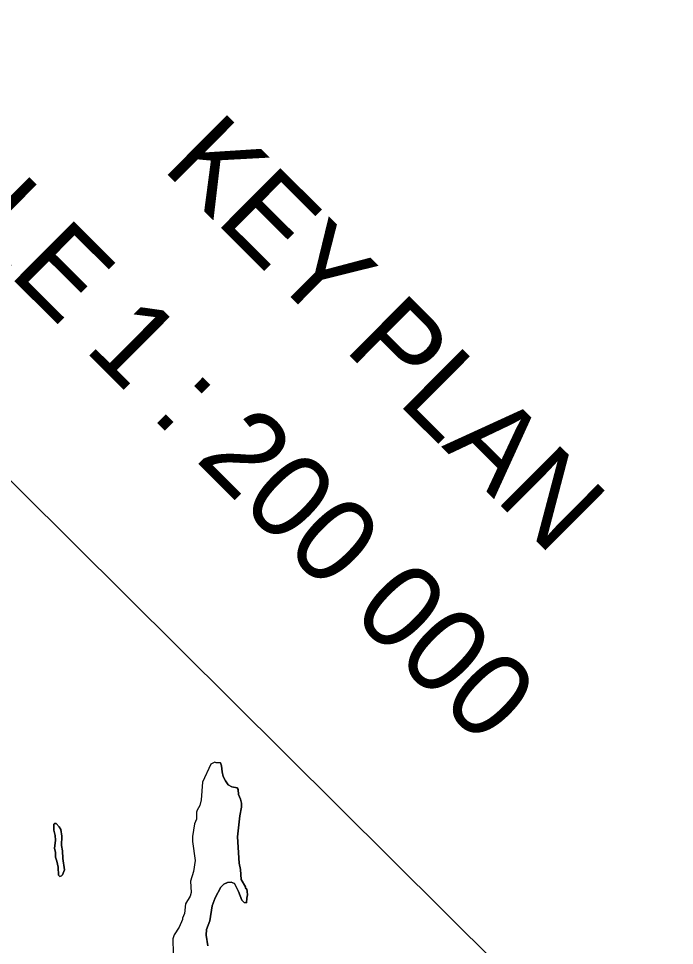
# Model space of a CAD drawing. Extents: x 642515 to 647219, y 6080136 to 6084356.
# Drawn here: x 645189.7 to 645233.8, y 6081037.4 to 6081099.8 of the extents above; entities that cross this region are included whole.
import ezdxf

# ---------------------------------------------------------------- set-up
doc = ezdxf.new("R2010")
doc.units = 0
doc.layers.add('Level 63', color=7, linetype='Continuous')

msp = doc.modelspace()

# ---------------------------------------------------------------- linework, layer by layer
at = {"layer": 'Level 63'}
msp.add_lwpolyline([(644998.478, 6081018.512), (645159.243, 6080858.717), (645279.09, 6080979.291), (645118.324, 6081139.086)], close=True, dxfattribs=at)
for points in [[(645203.25, 6081049.69), (645202.96, 6081049.71), (645202.88, 6081049.75), (645202.6, 6081049.62), (645202.04, 6081048.4), (645201.96, 6081047.2), (645201.87, 6081046.84), (645201.69, 6081046.52), (645201.65, 6081046.39), (645201.65, 6081045.91), (645201.52, 6081045.59), (645201.37, 6081044.75), (645201.38, 6081044.4), (645201.55, 6081043.14), (645201.44, 6081042.4), (645201.24, 6081041.74), (645201.28, 6081040.98), (645201.21, 6081040.73), (645200.91, 6081040.22), (645200.84, 6081039.56), (645200.7, 6081039.24), (645200.7, 6081039.16), (645200.48, 6081038.65), (645200.14, 6081038.12), (645200.05, 6081037.87), (645200.08, 6081036.88)], [(645204.48, 6081047.56), (645204.44, 6081047.91), (645204.37, 6081048.01), (645204.03, 6081048.08), (645203.78, 6081048.22), (645203.59, 6081048.49), (645203.44, 6081048.77), (645203.37, 6081049.09), (645203.33, 6081049.5), (645203.25, 6081049.69), (645202.96, 6081049.71), (645202.88, 6081049.75), (645202.6, 6081049.62), (645202.04, 6081048.4), (645201.96, 6081047.2), (645201.87, 6081046.84), (645201.69, 6081046.52), (645201.65, 6081046.39), (645201.65, 6081045.91), (645201.52, 6081045.59), (645201.37, 6081044.75), (645201.38, 6081044.4), (645201.55, 6081043.14), (645201.44, 6081042.4), (645201.24, 6081041.74), (645201.28, 6081040.98), (645201.21, 6081040.73), (645200.91, 6081040.22), (645200.84, 6081039.56), (645200.7, 6081039.24), (645200.7, 6081039.16), (645200.48, 6081038.65), (645200.14, 6081038.12), (645200.05, 6081037.87), (645200.08, 6081036.88)], [(645203.25, 6081049.69), (645203.33, 6081049.5), (645203.37, 6081049.09), (645203.44, 6081048.77), (645203.59, 6081048.49), (645203.78, 6081048.22), (645204.03, 6081048.08), (645204.37, 6081048.01), (645204.44, 6081047.91), (645204.48, 6081047.56), (645204.61, 6081047.26), (645204.67, 6081046.99), (645204.68, 6081046.71), (645204.56, 6081046.14), (645204.4, 6081044.73), (645204.51, 6081042.94), (645204.61, 6081042.53), (645204.66, 6081041.86), (645204.94, 6081041.36), (645204.95, 6081041.28), (645205.03, 6081041.21), (645205.06, 6081041.05), (645205.07, 6081040.81), (645205.02, 6081040.6), (645205.01, 6081040.29)], [(645202.4, 6081037.39), (645202.3, 6081038.1), (645202.32, 6081038.49), (645202.55, 6081039.08), (645202.71, 6081040.09), (645202.91, 6081040.63), (645203.29, 6081041.34), (645203.49, 6081041.53), (645203.74, 6081041.65), (645203.98, 6081041.67), (645204.2, 6081041.58), (645204.48, 6081041.05), (645204.69, 6081040.47), (645204.86, 6081040.31), (645205.01, 6081040.29), (645205.02, 6081040.6), (645205.07, 6081040.81), (645205.06, 6081041.05), (645205.03, 6081041.21), (645204.95, 6081041.28), (645204.94, 6081041.36), (645204.66, 6081041.86), (645204.61, 6081042.53), (645204.51, 6081042.94), (645204.4, 6081044.73), (645204.56, 6081046.14), (645204.68, 6081046.71), (645204.67, 6081046.99), (645204.61, 6081047.26), (645204.48, 6081047.56)], [(645192.05, 6081045.58), (645192.09, 6081045.61), (645192.2, 6081045.61), (645192.42, 6081045.4), (645192.52, 6081045.22), (645192.58, 6081044.77), (645192.57, 6081044.15), (645192.64, 6081043.77), (645192.65, 6081043.26), (645192.77, 6081042.51), (645192.64, 6081042.17), (645192.56, 6081042.09), (645192.46, 6081042.06), (645192.37, 6081042.14), (645192.34, 6081042.69), (645192.26, 6081043.08), (645192.17, 6081043.35), (645192.16, 6081043.69), (645192.1, 6081043.94), (645192.16, 6081044.5), (645192.15, 6081044.82), (645192.04, 6081045.16), (645192.05, 6081045.58)], [(645192.05, 6081045.58), (645192.04, 6081045.16), (645192.15, 6081044.82), (645192.16, 6081044.5), (645192.1, 6081043.94), (645192.16, 6081043.69), (645192.17, 6081043.35), (645192.26, 6081043.08), (645192.34, 6081042.69), (645192.37, 6081042.14), (645192.46, 6081042.06), (645192.56, 6081042.09), (645192.64, 6081042.17), (645192.77, 6081042.51), (645192.65, 6081043.26), (645192.64, 6081043.77), (645192.57, 6081044.15), (645192.58, 6081044.77), (645192.52, 6081045.22), (645192.42, 6081045.4), (645192.2, 6081045.61), (645192.09, 6081045.61), (645192.05, 6081045.58)], [(645205.01, 6081040.29), (645204.86, 6081040.31), (645204.69, 6081040.47), (645204.48, 6081041.05), (645204.2, 6081041.58), (645203.98, 6081041.67), (645203.74, 6081041.65), (645203.49, 6081041.53), (645203.29, 6081041.34), (645202.91, 6081040.63), (645202.71, 6081040.09), (645202.55, 6081039.08), (645202.32, 6081038.49), (645202.3, 6081038.1), (645202.4, 6081037.39)]]:
    msp.add_lwpolyline(points, dxfattribs=at)

# ---------------------------------------------------------------- texts
for s, height, p in [('SCALE 1 : 200 000', 5.66682, (645174.91, 6081096.5)), ('KEY PLAN', 5.6668, (645199.26, 6081089.69))]:
    msp.add_text(s, height=height, rotation=315.17521, dxfattribs=at).set_placement(p)

doc.saveas('drawing.dxf')
